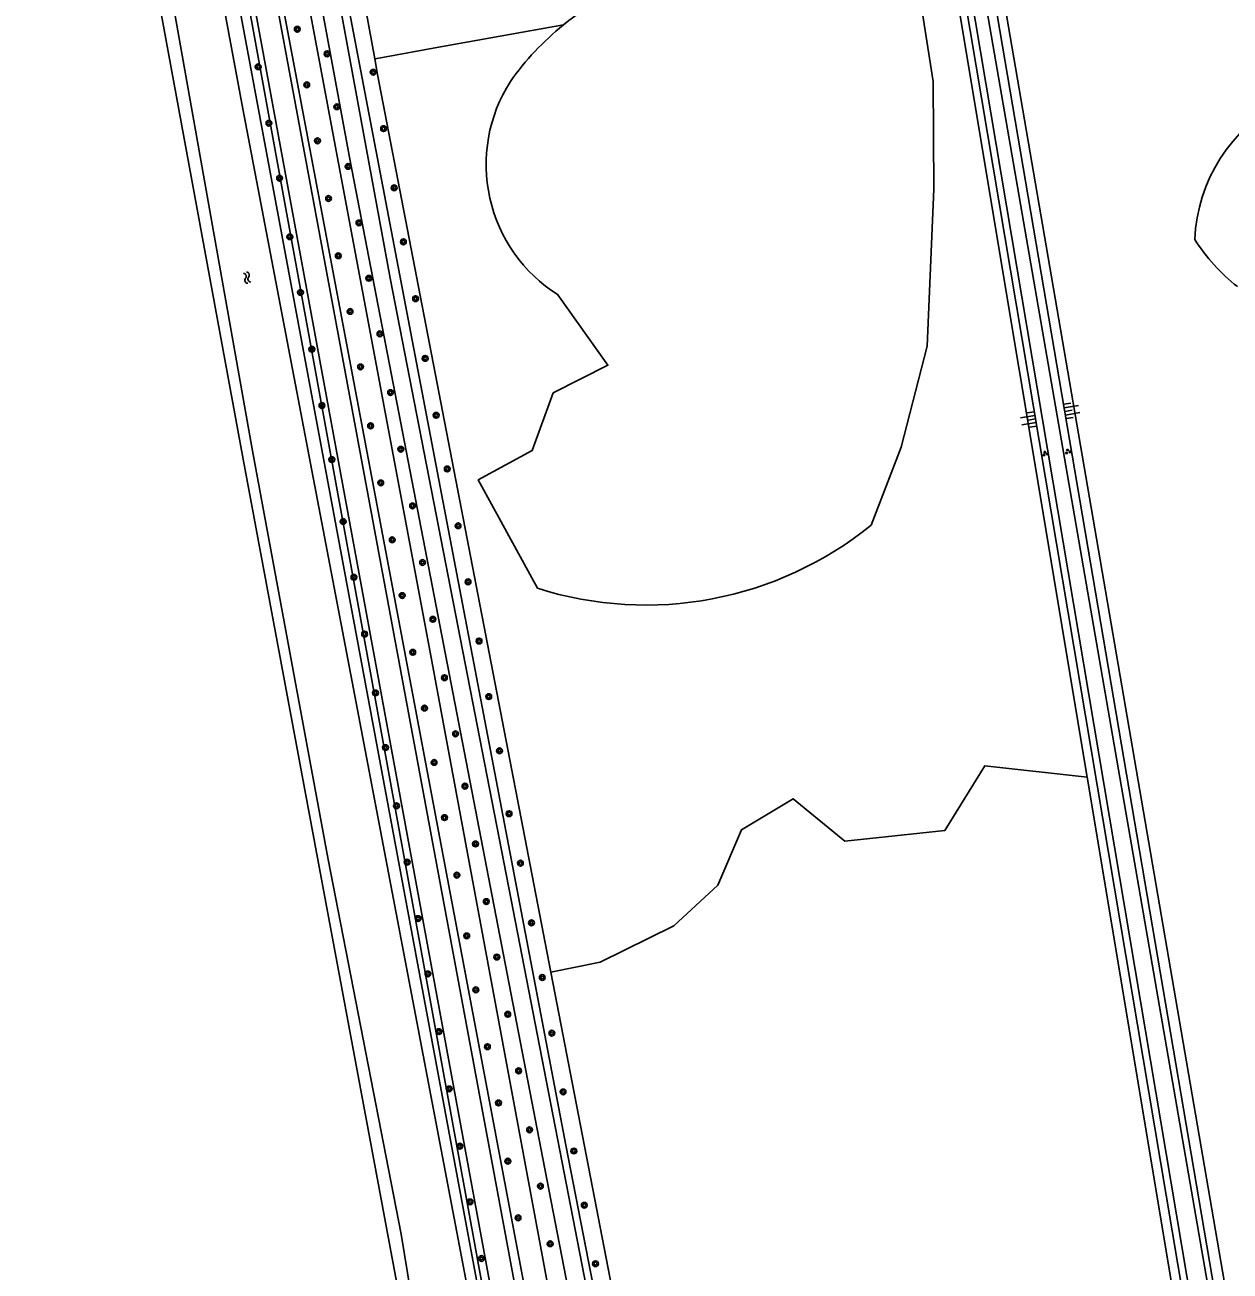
# Model space of a CAD drawing. Extents: x 133000 to 136000, y 400500 to 403500.
# Drawn here: x 133906.2 to 134072.8, y 402013.4 to 402185.7 of the extents above; entities that cross this region are included whole.
import ezdxf

# ---------------------------------------------------------------- set-up
doc = ezdxf.new("R2010")
doc.units = 0
for name, color, linetype in [('gg-knt-BGT kruinlijn', 7, 'Continuous'), ('gg-knt-bovenkant onderkant talud', 7, 'Continuous'), ('gg-knt-onverhard', 7, 'Continuous'), ('gg-kntw-bovenkant insteek waterloop', 7, 'Continuous'), ('gg-kntw-greppel-droge sloot', 7, 'Continuous'), ('gg-kntw-waterlijn', 7, 'Continuous'), ('gt-grn-groengrens', 7, 'Continuous'), ('gt-symb-boom', 7, 'Continuous'), ('gt-symb-groenvak', 7, 'Continuous'), ('gt-symb-talud symbool', 7, 'Continuous'), ('gt-symb-watersymbool', 7, 'Continuous')]:
    doc.layers.add(name, color=color, linetype=linetype)

# ---------------------------------------------------------------- blocks, each defined once
blk = doc.blocks.new('gt0-BOOM')
at = {"layer": 'gt-symb-boom'}
for radius in [0.4, 0.2]:
    blk.add_circle((0, 0), radius, dxfattribs=at)
blk = doc.blocks.new('gt0-WA')
at = {"layer": 'gt-symb-watersymbool'}
for centre, start, end in [((-0.32, 0.02), 28.0725, 151.9275), ((0.43, 0.42), 208.0725, 331.9275), ((-0.32, -0.43), 28.0725, 151.9275), ((0.43, -0.03), 208.0725, 331.9275)]:
    blk.add_arc(centre, 0.425, start, end, dxfattribs=at)
blk = doc.blocks.new('gt0-GRVAK')
at = {"layer": 'gt-symb-groenvak'}
for p, q in [((-0.11, 0.19), (-0.23, 0.24)), ((-0.18, 0.15), (0.09, 0.15)), ((-0.09, 0.21), (-0.16, 0.32)), ((-0.05, 0.21), (-0.05, 0.39)), ((0, 0.21), (0.06, 0.32)), ((0.01, 0.19), (0.13, 0.24)), ((0.26, -0.05), (0.2, 0.06)), ((0.3, -0.05), (0.3, 0.13)), ((0.35, -0.05), (0.41, 0.06)), ((-0.25, -0.23), (-0.36, -0.18)), ((-0.32, -0.26), (-0.05, -0.26)), ((-0.23, -0.21), (-0.29, -0.1)), ((-0.18, -0.2), (-0.18, -0.02)), ((-0.14, -0.21), (-0.07, -0.1)), ((-0.12, -0.23), (0, -0.18)), ((0.24, -0.07), (0.12, -0.02)), ((0.17, -0.11), (0.44, -0.11)), ((0.37, -0.07), (0.49, -0.02))]:
    blk.add_line(p, q, dxfattribs=at)
blk = doc.blocks.new('gt0-TALUD_1')
at = {"layer": 'gt-symb-talud symbool'}
for p, q in [((-1, -1), (-1, 0)), ((0.5, -2), (0.5, 0)), ((-0.5, -2), (-0.5, 0)), ((0, -1), (0, 0)), ((1, -1), (1, 0))]:
    blk.add_line(p, q, dxfattribs=at)

msp = doc.modelspace()

# ---------------------------------------------------------------- linework, layer by layer
at = {"layer": 'gg-knt-BGT kruinlijn'}
for points in [[(134072.72, 401998.38), (134072.41, 402000.13), (134039.16, 402195.51), (134022.51, 402292.99), (134013.93, 402339.93), (134011.15, 402340.14), (134018.59, 402293.03), (133935.75, 402292.87)], [(134068.4, 401997.59), (134067.95, 402000.06), (134035.21, 402194.57), (134019.07, 402289.12), (133935.47, 402289.67)]]:
    msp.add_lwpolyline(points, dxfattribs=at)
at = {"layer": 'gg-knt-bovenkant onderkant talud'}
for points in [[(134075.49, 401998.88), (134073.96, 402000.26), (134040.39, 402195.68), (134023.41, 402293.52), (134015.2, 402340.48)], [(134034.06, 402195.28), (134034.19, 402194.49), (134053.01, 402081.71)], [(134053.01, 402081.71), (134066.72, 401999.61), (134066.63, 401997.27)]]:
    msp.add_lwpolyline(points, dxfattribs=at)
at = {"layer": 'gg-knt-onverhard'}
for p, q in [((133976.04, 402000), (133912.2, 402343.37)), ((133918.42, 402294.27), (133972.58, 402000))]:
    msp.add_line(p, q, dxfattribs=at)
at = {"layer": 'gg-kntw-bovenkant insteek waterloop'}
msp.add_line((133970.89, 402000), (133917.31, 402287.35), dxfattribs=at)
msp.add_lwpolyline([(133963.11, 401981.41), (133962.24, 401984.31), (133959.86, 401999.63), (133936.36, 402125.68), (133908.26, 402278.24), (133906.52, 402278.9)], dxfattribs=at)
at = {"layer": 'gg-kntw-greppel-droge sloot'}
msp.add_lwpolyline([(134021.98, 402291.43), (134020.99, 402292.38), (134020.23, 402292.26), (134019.82, 402288.96), (134036.14, 402194.66), (134068.9, 402000.1), (134069.74, 401998.39), (134071.66, 401998.71), (134071.66, 401999.97), (134037.95, 402194.75), (134021.98, 402291.43)], dxfattribs=at)
at = {"layer": 'gg-kntw-waterlijn'}
msp.add_lwpolyline([(133912.33, 402285.33), (133912.74, 402285.39), (133914.8, 402284.49), (133916.21, 402282.28), (133936.29, 402174.12), (133951.77, 402092.93), (133968.2, 402006.67), (133972.04, 401984.71), (133971.12, 401983.26), (133969.8, 401981.81), (133967.7, 401981.22), (133966.71, 401981.71), (133964.8, 401983.09), (133963.48, 401986.16), (133958.18, 402018.53), (133948.11, 402070.31), (133937.61, 402126.82), (133922.53, 402211.9), (133912.07, 402270.93), (133909.76, 402279.71), (133908.97, 402280.96), (133907.55, 402281.09), (133906.17, 402280.74)], dxfattribs=at)
at = {"layer": 'gt-grn-groengrens'}
for p, q in [((133912.51, 402343.69), (133980.88, 401981.32)), ((133974.84, 401981.51), (133918.56, 402290.08)), ((133963.13, 402182.57), (133980.61, 402185.7)), ((133955.58, 402181.22), (133963.13, 402182.57)), ((133954.52, 402181.03), (133955.58, 402181.22)), ((133992.63, 401983.45), (133978.87, 402054.75))]:
    msp.add_line(p, q, dxfattribs=at)
for points in [[(133916.02, 402346.38), (133926.85, 402287.6), (133962.43, 402097.75), (133983.96, 401981.88)], [(133986.81, 401982.4), (133977.76, 402028.98), (133951.15, 402166.93), (133935.63, 402250.73), (133929.17, 402286.5), (133927.05, 402300.44), (133920.99, 402333.34)], [(133923.43, 402333.38), (133930.52, 402295.04), (133931.68, 402286.55), (133956.65, 402150.68), (133972.76, 402068.06), (133989.29, 401982.85)], [(133924.65, 402333.34), (133931.29, 402296.01), (133932.26, 402288.48), (133940.83, 402241.17), (133980.94, 402030.81), (133990.24, 401983.02)], [(133954.52, 402181.03), (133934.96, 402287.7), (133934.6, 402290.4)], [(134029.15, 402194.4), (134031.71, 402177.86), (134031.8, 402162.98), (134030.91, 402141.31), (134027.32, 402127.3), (134023.15, 402116.55)], [(133978.87, 402054.75), (133954.92, 402178.85), (133954.52, 402181.03)], [(133977.01, 402107.81), (133968.84, 402122.79), (133976.28, 402126.85), (133979.19, 402134.82), (133986.76, 402138.66), (133979.86, 402148.38)], [(134053.01, 402081.71), (134038.86, 402083.27), (134033.35, 402074.34), (134019.53, 402072.85), (134012.35, 402078.72), (134005.24, 402074.42), (134001.96, 402066.78), (133995.87, 402061.14), (133985.71, 402056.12), (133978.87, 402054.75)]]:
    msp.add_lwpolyline(points, dxfattribs=at)
for centre, radius, start, end in [((134004.97, 402155.49), 38.81, 105.7123, 128.8871), ((134004.99, 402155.48), 38.83, 128.8986, 144.7615), ((133991.27, 402166.41), 21.34, 147.4692, 237.6949), ((134090.46, 402155.09), 22.59, 117.503, 177.5693), ((134089.54, 402169.71), 25.6, 212.2445, 232.0206), ((133991.98, 402154.91), 49.42, 252.3621, 309.0958)]:
    msp.add_arc(centre, radius, start, end, dxfattribs=at)

# ---------------------------------------------------------------- block references
at = {"layer": 'gt-symb-boom'}
for p in [(133943.82, 402185.1), (133947.93, 402181.71), (133938.42, 402179.92), (133954.3, 402179.16), (133945.13, 402177.42), (133949.27, 402174.39), (133939.9, 402172.11), (133955.75, 402171.36), (133946.62, 402169.67), (133950.85, 402166.14), (133941.37, 402164.5), (133957.21, 402163.18), (133948.15, 402161.7), (133952.35, 402158.33), (133942.79, 402156.42), (133958.48, 402155.71), (133949.49, 402153.79), (133953.71, 402150.67), (133944.27, 402148.7), (133960.17, 402147.85), (133951.12, 402146.09), (133955.24, 402143), (133945.83, 402140.85), (133961.49, 402139.6), (133952.57, 402138.42), (133956.72, 402134.87), (133947.23, 402133.08), (133963.01, 402131.73), (133953.96, 402130.28), (133958.14, 402127.03), (133948.59, 402125.6), (133964.55, 402124.31), (133955.36, 402122.38), (133959.76, 402119.2), (133950.17, 402117.06), (133966.05, 402116.46), (133956.95, 402114.52), (133961.14, 402111.38), (133951.65, 402109.33), (133967.42, 402108.7), (133958.31, 402106.8), (133962.57, 402103.52), (133953.13, 402101.49), (133968.94, 402100.52), (133959.78, 402098.96), (133964.16, 402095.45), (133954.63, 402093.34), (133970.29, 402092.83), (133961.4, 402091.25), (133965.7, 402087.68), (133956.01, 402085.78), (133971.77, 402085.35), (133962.73, 402083.74), (133967, 402080.46), (133957.53, 402077.73), (133964.17, 402076.1), (133973.09, 402076.65), (133968.46, 402072.46), (133959.01, 402069.94), (133974.66, 402069.81), (133965.89, 402068.14), (133969.95, 402064.49), (133960.51, 402062.14), (133976.2, 402061.56), (133967.24, 402059.75), (133971.4, 402056.83), (133961.88, 402054.49), (133977.69, 402054), (133968.51, 402052.29), (133972.91, 402048.91), (133963.39, 402046.51), (133979.02, 402046.3), (133970.1, 402044.43), (133974.42, 402041.09), (133964.81, 402038.59), (133980.56, 402038.18), (133971.63, 402036.65), (133975.93, 402032.93), (133966.29, 402030.68), (133982.05, 402030.01), (133972.92, 402028.61), (133977.43, 402025.14), (133967.7, 402022.97), (133983.5, 402022.51), (133974.34, 402020.77), (133978.77, 402017.19), (133969.3, 402015.14), (133985.04, 402014.43)]:
    msp.add_blockref('gt0-BOOM', p, dxfattribs=at)
at = {"layer": 'gt-symb-groenvak'}
for p in [(134047.2, 402126.41), (134050.35, 402126.71)]:
    msp.add_blockref('gt0-GRVAK', p, dxfattribs=at)
at = {"layer": 'gt-symb-talud symbool'}
for p, xscale, yscale, rotation in [((134049.93, 402132.26), 0.9995458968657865, 0.9995458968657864, 99.44347491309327), ((134045.87, 402131.23), 0.9998759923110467, 0.9998759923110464, -80.44347238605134)]:
    msp.add_blockref('gt0-TALUD_1', p, dxfattribs=dict(at, xscale=xscale, yscale=yscale, rotation=rotation))
at = {"layer": 'gt-symb-watersymbool', "rotation": 112.76972663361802}
msp.add_blockref('gt0-WA', (133936.9, 402150.71), dxfattribs=at)

doc.saveas('drawing.dxf')
